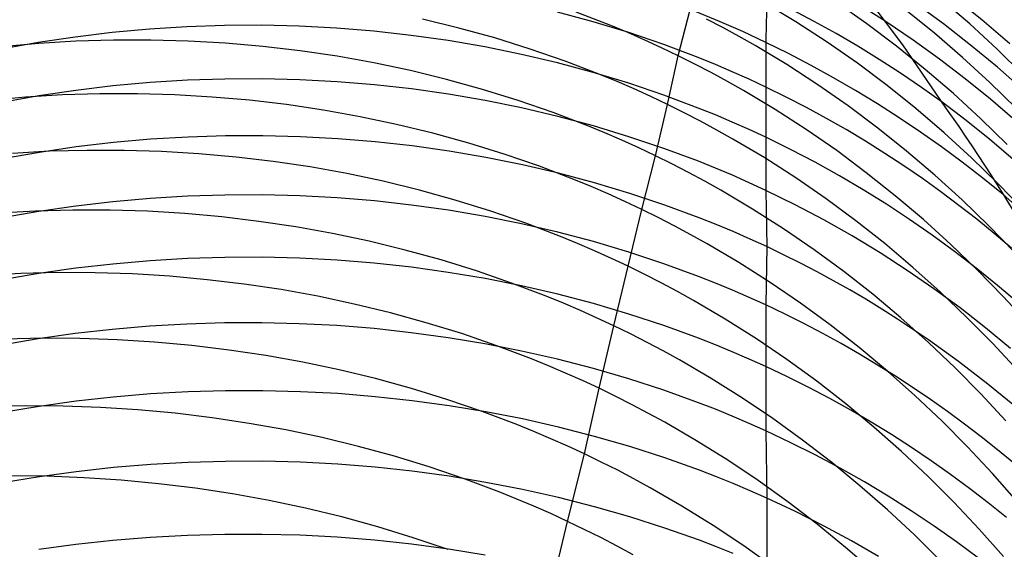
# Model space of a CAD drawing. Extents: x -383 to 1849, y -1185 to -529.
# Tile 406 of 656: x 247 to 260, y -925 to -918. Entities that reach past the tile are written whole.
import ezdxf

# ---------------------------------------------------------------- set-up
doc = ezdxf.new("R2010")
doc.units = 0
doc.layers.add('PREDEFINITO', color=7, linetype='CONTINUOUS')

msp = doc.modelspace()

# ---------------------------------------------------------------- linework, layer by layer
at = {"layer": 'PREDEFINITO'}
for p, q in [((258.842, -918.477, 602.474), (258.251, -917.692, 601.082)), ((257.438, -918.177, 548.211), (257.022, -917.926, 548.17)), ((257.054, -917.833, 604.134), (257.042, -918.411, 606.06)), ((258.367, -918.204, 550.261), (257.969, -917.925, 550.216)), ((258.624, -918.179, 601.959), (258.243, -917.938, 602.025)), ((259.373, -918.205, 599.898), (259.005, -917.937, 599.967)), ((259.72, -918.205, 554.332), (259.351, -917.886, 554.286)), ((259.88, -918.15, 597.876), (259.502, -917.847, 597.948)), ((254.777, -918.177, 608.248), (254.307, -918.05, 608.286)), ((255.005, -918.226, 544.131), (254.551, -918.05, 544.107)), ((255.892, -918.623, 544.193), (256.044, -918.031, 546.141)), ((259.256, -918.328, 552.319), (258.878, -918.023, 552.271)), ((253.011, -918.258, 542.124), (252.536, -918.142, 542.119)), ((255.242, -918.319, 608.204), (254.777, -918.177, 608.248)), ((256.477, -918.252, 546.176), (256.261, -918.14, 546.158)), ((257.846, -918.442, 548.256), (257.438, -918.177, 548.211)), ((258.756, -918.497, 550.309), (258.367, -918.204, 550.261)), ((258.977, -918.418, 601.893), (258.624, -918.179, 601.959)), ((259.731, -918.484, 599.826), (259.373, -918.205, 599.898)), ((260.078, -918.536, 554.38), (259.72, -918.205, 554.332)), ((260.247, -918.465, 597.8), (259.88, -918.15, 597.876)), ((248.461, -918.318, 610.257), (247.974, -918.377, 610.225)), ((248.95, -918.273, 610.283), (248.461, -918.318, 610.257)), ((249.441, -918.242, 610.304), (248.95, -918.273, 610.283)), ((249.933, -918.225, 610.32), (249.441, -918.242, 610.304)), ((250.424, -918.222, 610.33), (249.933, -918.225, 610.32)), ((250.916, -918.234, 610.334), (250.424, -918.222, 610.33)), ((251.407, -918.26, 610.333), (250.916, -918.234, 610.334)), ((251.897, -918.3, 610.326), (251.407, -918.26, 610.333)), ((252.385, -918.355, 610.313), (251.897, -918.3, 610.326)), ((253.483, -918.388, 542.134), (253.011, -918.258, 542.124)), ((255.229, -918.319, 544.145), (255.005, -918.226, 544.131)), ((255.452, -918.417, 544.159), (255.229, -918.319, 544.145)), ((255.702, -918.476, 608.155), (255.242, -918.319, 608.204)), ((256.69, -918.369, 546.196), (256.477, -918.252, 546.176)), ((259.625, -918.646, 552.369), (259.256, -918.328, 552.319)), ((247.489, -918.45, 610.188), (247.007, -918.538, 610.145)), ((247.495, -918.463, 540.41), (247.007, -918.507, 540.458)), ((247.974, -918.377, 610.225), (247.489, -918.45, 610.188)), ((247.985, -918.433, 540.366), (247.495, -918.463, 540.41)), ((248.476, -918.418, 540.327), (247.985, -918.433, 540.366)), ((248.967, -918.417, 540.293), (248.476, -918.418, 540.327)), ((249.459, -918.43, 540.264), (248.967, -918.417, 540.293)), ((249.95, -918.459, 540.239), (249.459, -918.43, 540.264)), ((250.439, -918.501, 540.219), (249.95, -918.459, 540.239)), ((252.87, -918.423, 610.295), (252.385, -918.355, 610.313)), ((253.353, -918.507, 610.271), (252.87, -918.423, 610.295)), ((253.949, -918.534, 542.149), (253.483, -918.388, 542.134)), ((255.673, -918.518, 544.175), (255.452, -918.417, 544.159)), ((256.901, -918.489, 546.216), (256.69, -918.369, 546.196)), ((257.042, -918.411, 606.06), (257.041, -919.033, 607.974)), ((258.244, -918.721, 548.305), (257.846, -918.442, 548.256)), ((259.322, -918.667, 601.824), (258.977, -918.418, 601.893)), ((250.927, -918.558, 540.205), (250.439, -918.501, 540.219)), ((251.413, -918.63, 540.195), (250.927, -918.558, 540.205)), ((253.832, -918.604, 610.242), (253.353, -918.507, 610.271)), ((254.409, -918.694, 542.169), (253.949, -918.534, 542.149)), ((255.892, -918.623, 544.193), (255.673, -918.518, 544.175)), ((256.155, -918.647, 608.1), (255.702, -918.476, 608.155)), ((257.317, -918.739, 546.26), (256.901, -918.489, 546.216)), ((259.135, -918.802, 550.361), (258.756, -918.497, 550.309)), ((259.407, -919.306, 603.84), (258.842, -918.477, 602.474)), ((260.082, -918.773, 599.751), (259.731, -918.484, 599.826)), ((260.426, -918.878, 554.431), (260.078, -918.536, 554.38)), ((251.896, -918.717, 540.19), (251.413, -918.63, 540.195)), ((252.375, -918.818, 540.19), (251.896, -918.717, 540.19)), ((254.307, -918.716, 610.207), (253.832, -918.604, 610.242)), ((254.777, -918.843, 610.166), (254.307, -918.716, 610.207)), ((254.864, -918.869, 542.194), (254.409, -918.694, 542.169)), ((255.752, -919.263, 542.259), (255.892, -918.623, 544.193)), ((256.11, -918.731, 544.211), (255.892, -918.623, 544.193)), ((256.379, -918.738, 608.071), (256.155, -918.647, 608.1)), ((258.633, -919.013, 548.357), (258.244, -918.721, 548.305)), ((259.66, -918.925, 601.752), (259.322, -918.667, 601.824)), ((259.983, -918.976, 552.422), (259.625, -918.646, 552.369)), ((252.851, -918.933, 540.196), (252.375, -918.818, 540.19)), ((255.242, -918.984, 610.119), (254.777, -918.843, 610.166)), ((256.325, -918.844, 544.231), (256.11, -918.731, 544.211)), ((256.538, -918.96, 544.251), (256.325, -918.844, 544.231)), ((256.602, -918.833, 608.04), (256.379, -918.738, 608.071)), ((256.822, -918.931, 608.008), (256.602, -918.833, 608.04)), ((257.724, -919.004, 546.309), (257.317, -918.739, 546.26)), ((259.504, -919.12, 550.416), (259.135, -918.802, 550.361)), ((260.423, -919.073, 599.673), (260.082, -918.773, 599.751)), ((248.958, -918.974, 612.202), (248.47, -919.018, 612.174)), ((249.449, -918.944, 612.223), (248.958, -918.974, 612.202)), ((249.94, -918.928, 612.239), (249.449, -918.944, 612.223)), ((250.431, -918.926, 612.248), (249.94, -918.928, 612.239)), ((250.923, -918.938, 612.252), (250.431, -918.926, 612.248)), ((251.413, -918.964, 612.251), (250.923, -918.938, 612.252)), ((251.903, -919.004, 612.243), (251.413, -918.964, 612.251)), ((253.322, -919.064, 540.206), (252.851, -918.933, 540.196)), ((255.089, -918.962, 542.209), (254.864, -918.869, 542.194)), ((255.312, -919.059, 542.224), (255.089, -918.962, 542.209)), ((255.702, -919.139, 610.067), (255.242, -918.984, 610.119)), ((256.749, -919.079, 544.273), (256.538, -918.96, 544.251)), ((257.041, -919.033, 607.974), (256.822, -918.931, 608.008)), ((259.99, -919.193, 601.677), (259.66, -918.925, 601.752)), ((260.331, -919.317, 552.477), (259.983, -918.976, 552.422)), ((247.983, -919.077, 612.141), (247.498, -919.149, 612.103)), ((248.47, -919.018, 612.174), (247.983, -919.077, 612.141)), ((252.39, -919.059, 612.229), (251.903, -919.004, 612.243)), ((252.875, -919.128, 612.21), (252.39, -919.059, 612.229)), ((253.789, -919.209, 540.222), (253.322, -919.064, 540.206)), ((255.533, -919.159, 542.241), (255.312, -919.059, 542.224)), ((257.166, -919.329, 544.32), (256.749, -919.079, 544.273)), ((257.309, -919.165, 607.93), (257.041, -919.033, 607.974)), ((257.041, -919.033, 607.974), (257.041, -919.693, 609.875)), ((258.122, -919.282, 546.361), (257.724, -919.004, 546.309)), ((259.013, -919.317, 548.413), (258.633, -919.013, 548.357)), ((247.321, -919.167, 538.513), (246.834, -919.21, 538.564)), ((247.498, -919.149, 612.103), (247.017, -919.235, 612.058)), ((247.81, -919.138, 538.466), (247.321, -919.167, 538.513)), ((248.3, -919.123, 538.425), (247.81, -919.138, 538.466)), ((248.791, -919.122, 538.388), (248.3, -919.123, 538.425)), ((249.282, -919.136, 538.357), (248.791, -919.122, 538.388)), ((249.772, -919.165, 538.331), (249.282, -919.136, 538.357)), ((250.261, -919.208, 538.309), (249.772, -919.165, 538.331)), ((250.748, -919.265, 538.294), (250.261, -919.208, 538.309)), ((253.357, -919.211, 612.184), (252.875, -919.128, 612.21)), ((253.836, -919.308, 612.153), (253.357, -919.211, 612.184)), ((254.249, -919.369, 540.243), (253.789, -919.209, 540.222)), ((255.752, -919.263, 542.259), (255.533, -919.159, 542.241)), ((256.155, -919.309, 610.009), (255.702, -919.139, 610.067)), ((257.575, -919.302, 607.885), (257.309, -919.165, 607.93)), ((259.674, -919.473, 603.65), (259.359, -919.232, 603.723)), ((259.863, -919.449, 550.473), (259.504, -919.12, 550.416)), ((260.313, -919.47, 601.599), (259.99, -919.193, 601.677)), ((251.234, -919.337, 538.283), (250.748, -919.265, 538.294)), ((251.716, -919.423, 538.278), (251.234, -919.337, 538.283)), ((254.31, -919.42, 612.115), (253.836, -919.308, 612.153)), ((254.704, -919.543, 540.269), (254.249, -919.369, 540.243)), ((255.593, -919.937, 540.338), (255.752, -919.263, 542.259)), ((255.97, -919.371, 542.279), (255.752, -919.263, 542.259)), ((256.185, -919.483, 542.299), (255.97, -919.371, 542.279)), ((256.379, -919.4, 609.978), (256.155, -919.309, 610.009)), ((257.573, -919.593, 544.372), (257.166, -919.329, 544.32)), ((257.837, -919.445, 607.837), (257.575, -919.302, 607.885)), ((258.511, -919.572, 546.417), (258.122, -919.282, 546.361)), ((259.382, -919.633, 548.472), (259.013, -919.317, 548.413)), ((252.195, -919.524, 538.278), (251.716, -919.423, 538.278)), ((254.78, -919.545, 612.072), (254.31, -919.42, 612.115)), ((256.399, -919.598, 542.321), (256.185, -919.483, 542.299)), ((256.602, -919.494, 609.945), (256.379, -919.4, 609.978)), ((256.822, -919.591, 609.911), (256.602, -919.494, 609.945)), ((258.096, -919.593, 607.787), (257.837, -919.445, 607.837)), ((259.983, -919.722, 603.575), (259.674, -919.473, 603.65)), ((260.212, -919.789, 550.534), (259.863, -919.449, 550.473)), ((252.671, -919.64, 538.283), (252.195, -919.524, 538.278)), ((254.929, -919.636, 540.284), (254.704, -919.543, 540.269)), ((255.245, -919.686, 612.023), (254.78, -919.545, 612.072)), ((256.61, -919.717, 542.344), (256.399, -919.598, 542.321)), ((257.041, -919.693, 609.875), (256.822, -919.591, 609.911)), ((257.972, -919.869, 544.428), (257.573, -919.593, 544.372)), ((258.352, -919.746, 607.735), (258.096, -919.593, 607.787)), ((258.89, -919.875, 546.477), (258.511, -919.572, 546.417)), ((248.965, -919.72, 614.102), (248.476, -919.764, 614.075)), ((249.456, -919.691, 614.124), (248.965, -919.72, 614.102)), ((249.947, -919.675, 614.14), (249.456, -919.691, 614.124)), ((250.439, -919.673, 614.15), (249.947, -919.675, 614.14)), ((250.931, -919.686, 614.154), (250.439, -919.673, 614.15)), ((251.422, -919.712, 614.151), (250.931, -919.686, 614.154)), ((251.911, -919.753, 614.142), (251.422, -919.712, 614.151)), ((252.399, -919.807, 614.128), (251.911, -919.753, 614.142)), ((253.142, -919.77, 538.294), (252.671, -919.64, 538.283)), ((255.152, -919.732, 540.301), (254.929, -919.636, 540.284)), ((255.373, -919.833, 540.319), (255.152, -919.732, 540.301)), ((255.704, -919.84, 611.967), (255.245, -919.686, 612.023)), ((257.027, -919.965, 542.394), (256.61, -919.717, 542.344)), ((257.368, -919.853, 609.819), (257.041, -919.693, 609.875)), ((257.041, -919.693, 609.875), (257.043, -920.391, 611.764)), ((258.604, -919.905, 607.682), (258.352, -919.746, 607.735)), ((259.742, -919.962, 548.535), (259.382, -919.633, 548.472)), ((260.284, -919.979, 603.498), (259.983, -919.722, 603.575)), ((247.639, -919.878, 536.578), (247.151, -919.906, 536.628)), ((247.988, -919.821, 614.041), (247.504, -919.892, 614.001)), ((248.128, -919.865, 536.535), (247.639, -919.878, 536.578)), ((248.476, -919.764, 614.075), (247.988, -919.821, 614.041)), ((248.619, -919.865, 536.496), (248.128, -919.865, 536.535)), ((249.109, -919.88, 536.463), (248.619, -919.865, 536.496)), ((249.598, -919.91, 536.435), (249.109, -919.88, 536.463)), ((252.885, -919.876, 614.107), (252.399, -919.807, 614.128)), ((253.367, -919.958, 614.079), (252.885, -919.876, 614.107)), ((253.608, -919.915, 538.31), (253.142, -919.77, 538.294)), ((255.593, -919.937, 540.338), (255.373, -919.833, 540.319)), ((256.157, -920.009, 611.906), (255.704, -919.84, 611.967)), ((257.69, -920.021, 609.759), (257.368, -919.853, 609.819)), ((258.361, -920.159, 544.488), (257.972, -919.869, 544.428)), ((259.26, -920.191, 546.541), (258.89, -919.875, 546.477)), ((247.504, -919.892, 614.001), (247.022, -919.977, 613.955)), ((250.087, -919.953, 536.413), (249.598, -919.91, 536.435)), ((250.574, -920.011, 536.396), (250.087, -919.953, 536.413)), ((251.058, -920.083, 536.385), (250.574, -920.011, 536.396)), ((253.846, -920.055, 614.046), (253.367, -919.958, 614.079)), ((254.069, -920.074, 538.332), (253.608, -919.915, 538.31)), ((255.412, -920.641, 538.432), (255.593, -919.937, 540.338)), ((255.81, -920.044, 540.358), (255.593, -919.937, 540.338)), ((256.381, -920.099, 611.873), (256.157, -920.009, 611.906)), ((257.434, -920.227, 542.449), (257.027, -919.965, 542.394)), ((258.853, -920.068, 607.626), (258.604, -919.905, 607.682)), ((260.09, -920.301, 548.601), (259.742, -919.962, 548.535)), ((251.54, -920.17, 536.379), (251.058, -920.083, 536.385)), ((254.321, -920.166, 614.006), (253.846, -920.055, 614.046)), ((254.523, -920.248, 538.36), (254.069, -920.074, 538.332)), ((256.026, -920.155, 540.38), (255.81, -920.044, 540.358)), ((256.604, -920.193, 611.838), (256.381, -920.099, 611.873)), ((258.007, -920.198, 609.696), (257.69, -920.021, 609.759)), ((259.098, -920.237, 607.569), (258.853, -920.068, 607.626)), ((252.019, -920.272, 536.379), (251.54, -920.17, 536.379)), ((252.494, -920.387, 536.385), (252.019, -920.272, 536.379)), ((254.791, -920.291, 613.96), (254.321, -920.166, 614.006)), ((254.748, -920.341, 538.376), (254.523, -920.248, 538.36)), ((256.24, -920.27, 540.403), (256.026, -920.155, 540.38)), ((256.451, -920.389, 540.428), (256.24, -920.27, 540.403)), ((256.824, -920.29, 611.802), (256.604, -920.193, 611.838)), ((257.833, -920.502, 542.508), (257.434, -920.227, 542.449)), ((258.32, -920.382, 609.63), (258.007, -920.198, 609.696)), ((258.741, -920.461, 544.552), (258.361, -920.159, 544.488)), ((259.34, -920.41, 607.509), (259.098, -920.237, 607.569)), ((259.619, -920.517, 546.608), (259.26, -920.191, 546.541)), ((252.965, -920.518, 536.396), (252.494, -920.387, 536.385)), ((254.971, -920.437, 538.393), (254.748, -920.341, 538.376)), ((255.256, -920.43, 613.908), (254.791, -920.291, 613.96)), ((256.868, -920.636, 540.48), (256.451, -920.389, 540.428)), ((257.043, -920.391, 611.764), (256.824, -920.29, 611.802)), ((257.427, -920.579, 611.694), (257.043, -920.391, 611.764)), ((257.043, -920.391, 611.764), (257.053, -921.13, 613.636)), ((258.627, -920.573, 609.56), (258.32, -920.382, 609.63)), ((260.429, -920.651, 548.67), (260.09, -920.301, 548.601)), ((248.959, -920.497, 615.992), (248.47, -920.54, 615.963)), ((249.449, -920.468, 616.014), (248.959, -920.497, 615.992)), ((249.94, -920.452, 616.03), (249.449, -920.468, 616.014)), ((250.432, -920.451, 616.04), (249.94, -920.452, 616.03)), ((250.923, -920.463, 616.044), (250.432, -920.451, 616.04)), ((251.413, -920.489, 616.041), (250.923, -920.463, 616.044)), ((251.903, -920.529, 616.031), (251.413, -920.489, 616.041)), ((252.39, -920.583, 616.015), (251.903, -920.529, 616.031)), ((253.431, -920.662, 536.413), (252.965, -920.518, 536.396)), ((255.193, -920.537, 538.412), (254.971, -920.437, 538.393)), ((255.412, -920.641, 538.432), (255.193, -920.537, 538.412)), ((255.715, -920.584, 613.85), (255.256, -920.43, 613.908)), ((258.223, -920.79, 542.572), (257.833, -920.502, 542.508)), ((259.111, -920.775, 544.621), (258.741, -920.461, 544.552)), ((259.578, -920.588, 607.448), (259.34, -920.41, 607.509)), ((259.968, -920.855, 546.679), (259.619, -920.517, 546.608)), ((260.43, -920.685, 605.336), (260.156, -920.446, 605.413)), ((247.454, -920.662, 534.71), (246.966, -920.689, 534.762)), ((247.943, -920.649, 534.664), (247.454, -920.662, 534.71)), ((247.983, -920.597, 615.927), (247.499, -920.668, 615.886)), ((248.433, -920.651, 534.623), (247.943, -920.649, 534.664)), ((248.47, -920.54, 615.963), (247.983, -920.597, 615.927)), ((248.923, -920.666, 534.588), (248.433, -920.651, 534.623)), ((249.412, -920.696, 534.559), (248.923, -920.666, 534.588)), ((252.875, -920.651, 615.993), (252.39, -920.583, 616.015)), ((253.357, -920.733, 615.964), (252.875, -920.651, 615.993)), ((253.891, -920.822, 536.436), (253.431, -920.662, 536.413)), ((255.234, -921.387, 536.541), (255.412, -920.641, 538.432)), ((255.63, -920.748, 538.454), (255.412, -920.641, 538.432)), ((256.168, -920.751, 613.785), (255.715, -920.584, 613.85)), ((257.276, -920.897, 540.538), (256.868, -920.636, 540.48)), ((257.805, -920.779, 611.618), (257.427, -920.579, 611.694)), ((258.929, -920.773, 609.488), (258.627, -920.573, 609.56)), ((259.812, -920.771, 607.385), (259.578, -920.588, 607.448)), ((247.499, -920.668, 615.886), (247.017, -920.752, 615.838)), ((249.901, -920.74, 534.535), (249.412, -920.696, 534.559)), ((250.387, -920.799, 534.517), (249.901, -920.74, 534.535)), ((253.836, -920.829, 615.929), (253.357, -920.733, 615.964)), ((255.846, -920.859, 538.477), (255.63, -920.748, 538.454)), ((256.392, -920.841, 613.75), (256.168, -920.751, 613.785)), ((258.177, -920.99, 611.538), (257.805, -920.779, 611.618)), ((258.603, -921.09, 542.64), (258.223, -920.79, 542.572)), ((259.227, -920.979, 609.413), (258.929, -920.773, 609.488)), ((259.471, -921.1, 544.693), (259.111, -920.775, 544.621)), ((260.042, -920.958, 607.321), (259.812, -920.771, 607.385)), ((250.872, -920.871, 534.505), (250.387, -920.799, 534.517)), ((251.354, -920.958, 534.498), (250.872, -920.871, 534.505)), ((254.31, -920.939, 615.887), (253.836, -920.829, 615.929)), ((254.346, -920.996, 536.465), (253.891, -920.822, 536.436)), ((256.059, -920.974, 538.501), (255.846, -920.859, 538.477)), ((256.614, -920.933, 613.714), (256.392, -920.841, 613.75)), ((257.675, -921.17, 540.601), (257.276, -920.897, 540.538)), ((260.306, -921.204, 546.754), (259.968, -920.855, 546.679)), ((251.833, -921.059, 534.498), (251.354, -920.958, 534.498)), ((254.78, -921.064, 615.839), (254.31, -920.939, 615.887)), ((254.57, -921.088, 536.482), (254.346, -920.996, 536.465)), ((256.271, -921.092, 538.527), (256.059, -920.974, 538.501)), ((256.835, -921.03, 613.676), (256.614, -920.933, 613.714)), ((257.053, -921.13, 613.636), (256.835, -921.03, 613.676)), ((258.542, -921.211, 611.453), (258.177, -920.99, 611.538)), ((259.518, -921.192, 609.335), (259.227, -920.979, 609.413)), ((260.269, -921.15, 607.254), (260.042, -920.958, 607.321)), ((252.308, -921.175, 534.504), (251.833, -921.059, 534.498)), ((252.778, -921.305, 534.515), (252.308, -921.175, 534.504)), ((254.794, -921.184, 536.5), (254.57, -921.088, 536.482)), ((255.245, -921.202, 615.784), (254.78, -921.064, 615.839)), ((256.688, -921.339, 538.583), (256.271, -921.092, 538.527)), ((257.053, -921.13, 613.636), (257.042, -921.896, 615.497)), ((257.276, -921.236, 613.594), (257.053, -921.13, 613.636)), ((258.065, -921.457, 540.669), (257.675, -921.17, 540.601)), ((258.973, -921.402, 542.712), (258.603, -921.09, 542.64)), ((259.82, -921.437, 544.769), (259.471, -921.1, 544.693)), ((249.447, -921.286, 617.886), (248.957, -921.315, 617.863)), ((249.938, -921.271, 617.902), (249.447, -921.286, 617.886)), ((250.43, -921.27, 617.912), (249.938, -921.271, 617.902)), ((250.921, -921.282, 617.915), (250.43, -921.27, 617.912)), ((251.412, -921.308, 617.912), (250.921, -921.282, 617.915)), ((251.901, -921.348, 617.902), (251.412, -921.308, 617.912)), ((253.244, -921.449, 534.533), (252.778, -921.305, 534.515)), ((255.015, -921.284, 536.52), (254.794, -921.184, 536.5)), ((255.234, -921.387, 536.541), (255.015, -921.284, 536.52)), ((255.704, -921.354, 615.722), (255.245, -921.202, 615.784)), ((257.496, -921.346, 613.55), (257.276, -921.236, 613.594)), ((258.899, -921.442, 611.364), (258.542, -921.211, 611.453)), ((259.804, -921.413, 609.254), (259.518, -921.192, 609.335)), ((247.981, -921.414, 617.796), (247.497, -921.484, 617.754)), ((248.468, -921.358, 617.833), (247.981, -921.414, 617.796)), ((248.957, -921.315, 617.863), (248.468, -921.358, 617.833)), ((252.388, -921.401, 617.885), (251.901, -921.348, 617.902)), ((252.873, -921.469, 617.861), (252.388, -921.401, 617.885)), ((255.048, -922.17, 534.667), (255.234, -921.387, 536.541)), ((255.452, -921.494, 536.564), (255.234, -921.387, 536.541)), ((256.157, -921.521, 615.654), (255.704, -921.354, 615.722)), ((257.097, -921.599, 538.644), (256.688, -921.339, 538.583)), ((257.714, -921.46, 613.504), (257.496, -921.346, 613.55)), ((259.333, -921.725, 542.789), (258.973, -921.402, 542.712)), ((260.085, -921.64, 609.171), (259.804, -921.413, 609.254)), ((260.159, -921.784, 544.848), (259.82, -921.437, 544.769)), ((247.26, -921.482, 532.858), (246.772, -921.508, 532.913)), ((247.497, -921.484, 617.754), (247.016, -921.567, 617.704)), ((247.749, -921.47, 532.809), (247.26, -921.482, 532.858)), ((248.238, -921.473, 532.766), (247.749, -921.47, 532.809)), ((248.728, -921.489, 532.729), (248.238, -921.473, 532.766)), ((249.218, -921.519, 532.698), (248.728, -921.489, 532.729)), ((249.706, -921.564, 532.673), (249.218, -921.519, 532.698)), ((250.193, -921.623, 532.654), (249.706, -921.564, 532.673)), ((253.355, -921.55, 617.831), (252.873, -921.469, 617.861)), ((253.705, -921.608, 534.557), (253.244, -921.449, 534.533)), ((253.834, -921.646, 617.794), (253.355, -921.55, 617.831)), ((255.668, -921.605, 536.589), (255.452, -921.494, 536.564)), ((256.381, -921.609, 615.617), (256.157, -921.521, 615.654)), ((257.93, -921.577, 613.457), (257.714, -921.46, 613.504)), ((258.445, -921.755, 540.741), (258.065, -921.457, 540.669)), ((259.249, -921.684, 611.271), (258.899, -921.442, 611.364)), ((250.677, -921.695, 532.641), (250.193, -921.623, 532.654)), ((251.159, -921.782, 532.634), (250.677, -921.695, 532.641)), ((254.159, -921.781, 534.587), (253.705, -921.608, 534.557)), ((254.309, -921.755, 617.75), (253.834, -921.646, 617.794)), ((255.881, -921.719, 536.614), (255.668, -921.605, 536.589)), ((256.604, -921.702, 615.579), (256.381, -921.609, 615.617)), ((257.496, -921.872, 538.711), (257.097, -921.599, 538.644)), ((258.143, -921.698, 613.408), (257.93, -921.577, 613.457)), ((258.355, -921.822, 613.358), (258.143, -921.698, 613.408)), ((259.592, -921.935, 611.173), (259.249, -921.684, 611.271)), ((260.359, -921.873, 609.085), (260.085, -921.64, 609.171)), ((251.638, -921.884, 532.633), (251.159, -921.782, 532.634)), ((254.384, -921.873, 534.605), (254.159, -921.781, 534.587)), ((254.778, -921.878, 617.699), (254.309, -921.755, 617.75)), ((256.093, -921.837, 536.642), (255.881, -921.719, 536.614)), ((256.824, -921.797, 615.539), (256.604, -921.702, 615.579)), ((257.042, -921.896, 615.497), (256.824, -921.797, 615.539)), ((258.564, -921.95, 613.306), (258.355, -921.822, 613.358)), ((258.816, -922.066, 540.818), (258.445, -921.755, 540.741)), ((259.683, -922.059, 542.869), (259.333, -921.725, 542.789)), ((260.486, -922.141, 544.931), (260.159, -921.784, 544.848)), ((252.113, -921.999, 532.639), (251.638, -921.884, 532.633)), ((254.607, -921.968, 534.624), (254.384, -921.873, 534.605)), ((255.243, -922.015, 617.641), (254.778, -921.878, 617.699)), ((256.51, -922.082, 536.7), (256.093, -921.837, 536.642)), ((257.042, -921.896, 615.497), (257.041, -922.704, 617.342)), ((257.294, -922.016, 615.447), (257.042, -921.896, 615.497)), ((257.887, -922.157, 538.782), (257.496, -921.872, 538.711)), ((258.77, -922.081, 613.252), (258.564, -921.95, 613.306)), ((259.927, -922.196, 611.072), (259.592, -921.935, 611.173)), ((252.584, -922.129, 532.651), (252.113, -921.999, 532.639)), ((254.829, -922.068, 534.645), (254.607, -921.968, 534.624)), ((255.048, -922.17, 534.667), (254.829, -922.068, 534.645)), ((255.703, -922.166, 617.577), (255.243, -922.015, 617.641)), ((256.919, -922.341, 536.765), (256.51, -922.082, 536.7)), ((257.543, -922.141, 615.394), (257.294, -922.016, 615.447)), ((259.176, -922.353, 613.141), (258.77, -922.081, 613.252)), ((259.176, -922.388, 540.899), (258.816, -922.066, 540.818)), ((260.021, -922.404, 542.954), (259.683, -922.059, 542.869)), ((248.462, -922.218, 619.683), (247.975, -922.273, 619.645)), ((248.951, -922.175, 619.714), (248.462, -922.218, 619.683)), ((249.442, -922.147, 619.737), (248.951, -922.175, 619.714)), ((249.933, -922.132, 619.754), (249.442, -922.147, 619.737)), ((250.425, -922.13, 619.764), (249.933, -922.132, 619.754)), ((250.917, -922.142, 619.767), (250.425, -922.13, 619.764)), ((251.408, -922.168, 619.764), (250.917, -922.142, 619.767)), ((251.898, -922.207, 619.753), (251.408, -922.168, 619.764)), ((252.386, -922.26, 619.735), (251.898, -922.207, 619.753)), ((253.05, -922.273, 532.67), (252.584, -922.129, 532.651)), ((254.855, -922.991, 532.809), (255.048, -922.17, 534.667)), ((255.266, -922.277, 534.691), (255.048, -922.17, 534.667)), ((256.156, -922.332, 617.505), (255.703, -922.166, 617.577)), ((257.789, -922.27, 615.339), (257.543, -922.141, 615.394)), ((258.268, -922.455, 538.859), (257.887, -922.157, 538.782)), ((260.254, -922.466, 610.966), (259.927, -922.196, 611.072)), ((247.49, -922.343, 619.601), (247.008, -922.425, 619.55)), ((247.546, -922.333, 530.976), (247.057, -922.344, 531.027)), ((247.975, -922.273, 619.645), (247.49, -922.343, 619.601)), ((248.037, -922.336, 530.93), (247.546, -922.333, 530.976)), ((248.527, -922.353, 530.891), (248.037, -922.336, 530.93)), ((252.871, -922.327, 619.71), (252.386, -922.26, 619.735)), ((253.353, -922.407, 619.678), (252.871, -922.327, 619.71)), ((253.511, -922.431, 532.695), (253.05, -922.273, 532.67)), ((255.482, -922.387, 534.716), (255.266, -922.277, 534.691)), ((256.38, -922.42, 617.467), (256.156, -922.332, 617.505)), ((257.319, -922.613, 536.835), (256.919, -922.341, 536.765)), ((258.032, -922.404, 615.282), (257.789, -922.27, 615.339)), ((249.017, -922.384, 530.858), (248.527, -922.353, 530.891)), ((249.506, -922.429, 530.831), (249.017, -922.384, 530.858)), ((249.994, -922.488, 530.811), (249.506, -922.429, 530.831)), ((253.832, -922.502, 619.639), (253.353, -922.407, 619.678)), ((253.965, -922.603, 532.726), (253.511, -922.431, 532.695)), ((255.696, -922.5, 534.743), (255.482, -922.387, 534.716)), ((256.602, -922.511, 617.427), (256.38, -922.42, 617.467)), ((258.272, -922.542, 615.223), (258.032, -922.404, 615.282)), ((258.639, -922.764, 538.94), (258.268, -922.455, 538.859)), ((259.572, -922.638, 613.024), (259.176, -922.353, 613.141)), ((259.526, -922.72, 540.985), (259.176, -922.388, 540.899)), ((260.349, -922.759, 543.042), (260.021, -922.404, 542.954)), ((250.479, -922.561, 530.797), (249.994, -922.488, 530.811)), ((250.962, -922.648, 530.79), (250.479, -922.561, 530.797)), ((254.307, -922.61, 619.593), (253.832, -922.502, 619.639)), ((254.19, -922.695, 532.744), (253.965, -922.603, 532.726)), ((255.907, -922.617, 534.771), (255.696, -922.5, 534.743)), ((256.822, -922.606, 617.385), (256.602, -922.511, 617.427)), ((258.51, -922.685, 615.162), (258.272, -922.542, 615.223)), ((251.441, -922.749, 530.789), (250.962, -922.648, 530.79)), ((254.414, -922.79, 532.764), (254.19, -922.695, 532.744)), ((254.778, -922.732, 619.54), (254.307, -922.61, 619.593)), ((255.243, -922.867, 619.48), (254.778, -922.732, 619.54)), ((256.325, -922.861, 534.833), (255.907, -922.617, 534.771)), ((257.041, -922.704, 617.342), (256.822, -922.606, 617.385)), ((257.325, -922.839, 617.282), (257.041, -922.704, 617.342)), ((257.041, -922.704, 617.342), (257.042, -923.549, 619.167)), ((257.71, -922.897, 536.91), (257.319, -922.613, 536.835)), ((258.744, -922.831, 615.099), (258.51, -922.685, 615.162)), ((259.865, -923.063, 541.074), (259.526, -922.72, 540.985)), ((259.958, -922.935, 612.902), (259.572, -922.638, 613.024)), ((251.917, -922.864, 530.794), (251.441, -922.749, 530.789)), ((254.635, -922.889, 532.786), (254.414, -922.79, 532.764)), ((256.734, -923.119, 534.9), (256.325, -922.861, 534.833)), ((257.606, -922.979, 617.219), (257.325, -922.839, 617.282)), ((259, -923.085, 539.026), (258.639, -922.764, 538.94)), ((258.975, -922.983, 615.033), (258.744, -922.831, 615.099)), ((252.389, -922.994, 530.807), (251.917, -922.864, 530.794)), ((254.855, -922.991, 532.809), (254.635, -922.889, 532.786)), ((254.663, -923.853, 530.97), (254.855, -922.991, 532.809)), ((255.073, -923.097, 532.834), (254.855, -922.991, 532.809)), ((255.703, -923.017, 619.413), (255.243, -922.867, 619.48)), ((257.883, -923.126, 617.153), (257.606, -922.979, 617.219)), ((258.091, -923.194, 536.991), (257.71, -922.897, 536.91)), ((259.204, -923.138, 614.966), (258.975, -922.983, 615.033)), ((260.333, -923.244, 612.774), (259.958, -922.935, 612.902)), ((248.475, -923.106, 621.518), (247.988, -923.161, 621.48)), ((248.965, -923.065, 621.55), (248.475, -923.106, 621.518)), ((249.456, -923.037, 621.574), (248.965, -923.065, 621.55)), ((249.947, -923.023, 621.591), (249.456, -923.037, 621.574)), ((250.439, -923.022, 621.6), (249.947, -923.023, 621.591)), ((250.931, -923.035, 621.603), (250.439, -923.022, 621.6)), ((251.422, -923.061, 621.599), (250.931, -923.035, 621.603)), ((251.912, -923.101, 621.587), (251.422, -923.061, 621.599)), ((252.4, -923.154, 621.568), (251.912, -923.101, 621.587)), ((252.855, -923.137, 530.826), (252.389, -922.994, 530.807)), ((255.289, -923.207, 532.86), (255.073, -923.097, 532.834)), ((256.156, -923.18, 619.338), (255.703, -923.017, 619.413)), ((257.134, -923.389, 534.973), (256.734, -923.119, 534.9)), ((259.351, -923.417, 539.117), (259, -923.085, 539.026)), ((260.193, -923.416, 541.168), (259.865, -923.063, 541.074)), ((247.328, -923.221, 529.157), (246.839, -923.231, 529.211)), ((247.503, -923.228, 621.434), (247.021, -923.31, 621.382)), ((247.818, -923.224, 529.109), (247.328, -923.221, 529.157)), ((247.988, -923.161, 621.48), (247.503, -923.228, 621.434)), ((248.308, -923.242, 529.068), (247.818, -923.224, 529.109)), ((248.797, -923.273, 529.034), (248.308, -923.242, 529.068)), ((252.885, -923.22, 621.541), (252.4, -923.154, 621.568)), ((253.317, -923.295, 530.851), (252.855, -923.137, 530.826)), ((253.367, -923.3, 621.508), (252.885, -923.22, 621.541)), ((255.503, -923.32, 532.888), (255.289, -923.207, 532.86)), ((256.38, -923.267, 619.298), (256.156, -923.18, 619.338)), ((258.156, -923.278, 617.085), (257.883, -923.126, 617.153)), ((258.462, -923.502, 537.076), (258.091, -923.194, 536.991)), ((259.429, -923.297, 614.897), (259.204, -923.138, 614.966)), ((249.286, -923.318, 529.005), (248.797, -923.273, 529.034)), ((249.773, -923.378, 528.984), (249.286, -923.318, 529.005)), ((250.258, -923.451, 528.969), (249.773, -923.378, 528.984)), ((253.772, -923.467, 530.884), (253.317, -923.295, 530.851)), ((253.846, -923.394, 621.467), (253.367, -923.3, 621.508)), ((255.715, -923.436, 532.918), (255.503, -923.32, 532.888)), ((256.602, -923.358, 619.256), (256.38, -923.267, 619.298)), ((256.823, -923.451, 619.213), (256.602, -923.358, 619.256)), ((258.426, -923.436, 617.013), (258.156, -923.278, 617.085)), ((259.65, -923.461, 614.826), (259.429, -923.297, 614.897)), ((250.74, -923.538, 528.961), (250.258, -923.451, 528.969)), ((253.997, -923.558, 530.903), (253.772, -923.467, 530.884)), ((254.321, -923.502, 621.418), (253.846, -923.394, 621.467)), ((254.791, -923.623, 621.363), (254.321, -923.502, 621.418)), ((256.132, -923.679, 532.982), (255.715, -923.436, 532.918)), ((257.042, -923.549, 619.167), (256.823, -923.451, 619.213)), ((257.525, -923.671, 535.052), (257.134, -923.389, 534.973)), ((258.692, -923.599, 616.939), (258.426, -923.436, 617.013)), ((258.824, -923.821, 537.167), (258.462, -923.502, 537.076)), ((259.691, -923.759, 539.212), (259.351, -923.417, 539.117)), ((259.869, -923.628, 614.753), (259.65, -923.461, 614.826)), ((251.219, -923.639, 528.96), (250.74, -923.538, 528.961)), ((251.695, -923.754, 528.966), (251.219, -923.639, 528.96)), ((254.221, -923.653, 530.924), (253.997, -923.558, 530.903)), ((255.256, -923.757, 621.3), (254.791, -923.623, 621.363)), ((257.372, -923.705, 619.094), (257.042, -923.549, 619.167)), ((257.042, -923.549, 619.167), (257.054, -924.433, 620.973)), ((258.954, -923.768, 616.862), (258.692, -923.599, 616.939)), ((260.084, -923.799, 614.678), (259.869, -923.628, 614.753)), ((252.166, -923.883, 528.978), (251.695, -923.754, 528.966)), ((254.443, -923.751, 530.946), (254.221, -923.653, 530.924)), ((254.663, -923.853, 530.97), (254.443, -923.751, 530.946)), ((255.716, -923.906, 621.229), (255.256, -923.757, 621.3)), ((256.542, -923.935, 533.053), (256.132, -923.679, 532.982)), ((257.698, -923.868, 619.017), (257.372, -923.705, 619.094)), ((257.907, -923.965, 535.137), (257.525, -923.671, 535.052)), ((259.212, -923.942, 616.783), (258.954, -923.768, 616.862)), ((260.02, -924.111, 539.311), (259.691, -923.759, 539.212)), ((252.633, -924.026, 528.998), (252.166, -923.883, 528.978)), ((254.44, -924.739, 529.148), (254.663, -923.853, 530.97)), ((254.881, -923.959, 530.996), (254.663, -923.853, 530.97)), ((258.019, -924.04, 618.936), (257.698, -923.868, 619.017)), ((259.175, -924.151, 537.263), (258.824, -923.821, 537.167)), ((260.296, -923.974, 614.602), (260.084, -923.799, 614.678)), ((248.966, -923.992, 623.369), (248.476, -924.032, 623.337)), ((249.456, -923.965, 623.394), (248.966, -923.992, 623.369)), ((249.948, -923.951, 623.411), (249.456, -923.965, 623.394)), ((250.44, -923.95, 623.421), (249.948, -923.951, 623.411)), ((250.932, -923.963, 623.423), (250.44, -923.95, 623.421)), ((251.423, -923.989, 623.418), (250.932, -923.963, 623.423)), ((251.912, -924.028, 623.406), (251.423, -923.989, 623.418)), ((253.094, -924.183, 529.025), (252.633, -924.026, 528.998)), ((255.097, -924.068, 531.024), (254.881, -923.959, 530.996)), ((256.169, -924.068, 621.152), (255.716, -923.906, 621.229)), ((256.942, -924.203, 533.13), (256.542, -923.935, 533.053)), ((258.278, -924.271, 535.226), (257.907, -923.965, 535.137)), ((259.466, -924.121, 616.701), (259.212, -923.942, 616.783)), ((247.504, -924.153, 623.251), (247.022, -924.233, 623.197)), ((247.602, -924.147, 527.304), (247.113, -924.142, 527.354)), ((247.989, -924.086, 623.298), (247.504, -924.153, 623.251)), ((248.092, -924.165, 527.261), (247.602, -924.147, 527.304)), ((248.476, -924.032, 623.337), (247.989, -924.086, 623.298)), ((252.4, -924.081, 623.385), (251.912, -924.028, 623.406)), ((252.885, -924.147, 623.358), (252.4, -924.081, 623.385)), ((253.368, -924.227, 623.323), (252.885, -924.147, 623.358)), ((255.311, -924.18, 531.053), (255.097, -924.068, 531.024)), ((256.393, -924.154, 621.11), (256.169, -924.068, 621.152)), ((256.615, -924.243, 621.066), (256.393, -924.154, 621.11)), ((258.336, -924.219, 618.851), (258.019, -924.04, 618.936)), ((259.515, -924.491, 537.363), (259.175, -924.151, 537.263)), ((259.716, -924.305, 616.616), (259.466, -924.121, 616.701)), ((260.337, -924.472, 539.415), (260.02, -924.111, 539.311)), ((248.58, -924.197, 527.225), (248.092, -924.165, 527.261)), ((249.068, -924.244, 527.196), (248.58, -924.197, 527.225)), ((249.555, -924.303, 527.174), (249.068, -924.244, 527.196)), ((253.549, -924.354, 529.059), (253.094, -924.183, 529.025)), ((253.847, -924.32, 623.28), (253.368, -924.227, 623.323)), ((255.523, -924.296, 531.084), (255.311, -924.18, 531.053)), ((256.836, -924.336, 621.021), (256.615, -924.243, 621.066)), ((257.333, -924.484, 533.212), (256.942, -924.203, 533.13)), ((258.64, -924.588, 535.321), (258.278, -924.271, 535.226)), ((258.646, -924.406, 618.761), (258.336, -924.219, 618.851)), ((250.039, -924.377, 527.158), (249.555, -924.303, 527.174)), ((250.521, -924.465, 527.15), (250.039, -924.377, 527.158)), ((253.775, -924.445, 529.078), (253.549, -924.354, 529.059)), ((254.321, -924.426, 623.229), (253.847, -924.32, 623.28)), ((255.941, -924.538, 531.151), (255.523, -924.296, 531.084)), ((257.054, -924.433, 620.973), (256.836, -924.336, 621.021)), ((258.952, -924.6, 618.669), (258.646, -924.406, 618.761)), ((259.961, -924.494, 616.53), (259.716, -924.305, 616.616)), ((251, -924.566, 527.149), (250.521, -924.465, 527.15)), ((253.998, -924.539, 529.1), (253.775, -924.445, 529.078)), ((254.22, -924.637, 529.123), (253.998, -924.539, 529.1)), ((254.792, -924.546, 623.171), (254.321, -924.426, 623.229)), ((256.351, -924.792, 531.225), (255.941, -924.538, 531.151)), ((257.431, -924.61, 620.886), (257.054, -924.433, 620.973)), ((257.054, -924.433, 620.973), (257.054, -925.348, 622.766)), ((257.715, -924.777, 533.3), (257.333, -924.484, 533.212)), ((259.845, -924.841, 537.468), (259.515, -924.491, 537.363)), ((260.203, -924.688, 616.44), (259.961, -924.494, 616.53)), ((251.475, -924.681, 527.155), (251, -924.566, 527.149)), ((254.44, -924.739, 529.148), (254.22, -924.637, 529.123)), ((255.257, -924.679, 623.106), (254.792, -924.546, 623.171)), ((257.801, -924.796, 620.794), (257.431, -924.61, 620.886)), ((258.992, -924.915, 535.421), (258.64, -924.588, 535.321)), ((259.252, -924.8, 618.572), (258.952, -924.6, 618.669)), ((251.946, -924.81, 527.168), (251.475, -924.681, 527.155)), ((254.219, -925.664, 527.345), (254.44, -924.739, 529.148)), ((254.658, -924.844, 529.175), (254.44, -924.739, 529.148)), ((255.716, -924.826, 623.032), (255.257, -924.679, 623.106)), ((256.752, -925.06, 531.305), (256.351, -924.792, 531.225)), ((258.088, -925.08, 533.394), (257.715, -924.777, 533.3)), ((258.166, -924.993, 620.696), (257.801, -924.796, 620.794)), ((259.547, -925.008, 618.472), (259.252, -924.8, 618.572)), ((249.449, -924.924, 625.197), (248.959, -924.951, 625.171)), ((249.94, -924.911, 625.214), (249.449, -924.924, 625.197)), ((250.431, -924.91, 625.224), (249.94, -924.911, 625.214)), ((250.923, -924.922, 625.227), (250.431, -924.91, 625.224)), ((251.413, -924.948, 625.221), (250.923, -924.922, 625.227)), ((252.412, -924.953, 527.188), (251.946, -924.81, 527.168)), ((254.875, -924.952, 529.204), (254.658, -924.844, 529.175)), ((256.169, -924.987, 622.951), (255.716, -924.826, 623.032)), ((259.332, -925.253, 535.526), (258.992, -924.915, 535.421)), ((260.163, -925.2, 537.577), (259.845, -924.841, 537.468)), ((247.983, -925.044, 625.098), (247.499, -925.11, 625.05)), ((248.47, -924.991, 625.138), (247.983, -925.044, 625.098)), ((248.959, -924.951, 625.171), (248.47, -924.991, 625.138)), ((251.902, -924.987, 625.208), (251.413, -924.948, 625.221)), ((252.39, -925.039, 625.187), (251.902, -924.987, 625.208)), ((252.875, -925.105, 625.158), (252.39, -925.039, 625.187)), ((252.873, -925.11, 527.216), (252.412, -924.953, 527.188)), ((255.089, -925.064, 529.234), (254.875, -924.952, 529.204)), ((256.393, -925.072, 622.908), (256.169, -924.987, 622.951)), ((257.144, -925.339, 531.391), (256.752, -925.06, 531.305)), ((258.523, -925.2, 620.592), (258.166, -924.993, 620.696)), ((259.836, -925.223, 618.368), (259.547, -925.008, 618.472)), ((253.357, -925.183, 625.121), (252.875, -925.105, 625.158)), ((255.301, -925.179, 529.267), (255.089, -925.064, 529.234)), ((256.615, -925.161, 622.863), (256.393, -925.072, 622.908)), ((258.45, -925.395, 533.494), (258.088, -925.08, 533.394))]:
    msp.add_line(p, q, dxfattribs=at)
at = {"layer": 'PREDEFINITO', "extrusion": (0.001264, 0.042708, 0.999087)}
msp.add_arc((-277.547, 943.107, 528.956), 14.997, 125.1953, 297.2997, dxfattribs=at)
at = {"layer": 'PREDEFINITO', "extrusion": (-0.016803, -0.114563, 0.993274)}
msp.add_arc((382.201, -807.889, 680.821), 14.942, 95.8433, 275.2787, dxfattribs=at)
at = {"layer": 'PREDEFINITO', "extrusion": (0.015277, 0.101694, 0.994698)}
msp.add_arc((-385.166, 933.846, 470.02), 14.997, 132.055, 314.6366, dxfattribs=at)
at = {"layer": 'PREDEFINITO', "extrusion": (-0.016824, -0.171811, 0.984986)}
msp.add_arc((339.532, -784.171, 734.347), 14.961, 82.6511, 280.1, dxfattribs=at)
at = {"layer": 'PREDEFINITO', "extrusion": (-0.016915, -0.074595, 0.99707)}
msp.add_arc((449.105, -802.12, 642.407), 14.938, 107.3243, 274.6342, dxfattribs=at)
at = {"layer": 'PREDEFINITO', "extrusion": (-0.016833, -0.307513, 0.951395)}
msp.add_arc((300.803, -686.223, 852.689), 14.979, 55.839, 295.273, dxfattribs=at)
at = {"layer": 'PREDEFINITO', "extrusion": (-0.016807, -0.326121, 0.945179)}
msp.add_arc((297.901, -670.226, 868.028), 14.974, 51.6841, 297.6499, dxfattribs=at)
at = {"layer": 'PREDEFINITO', "extrusion": (-0.825009, 0.184744, 0.534069)}
msp.add_arc((881.704, 733.017, -61.357), 45.876, 135.7329, 154.1905, dxfattribs=at)
at = {"layer": 'PREDEFINITO', "extrusion": (-0.016823, -0.381611, 0.92417)}
msp.add_arc((291.152, -619.34, 912.281), 14.962, 305.7137, 39.0797, dxfattribs=at)

doc.saveas('drawing.dxf')
